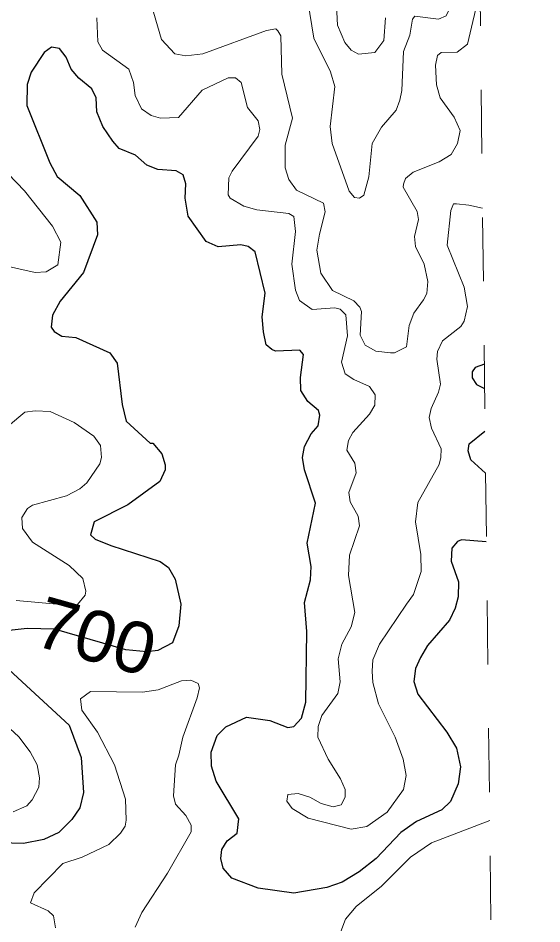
# Model space of a CAD drawing. Extents: x 294.2 to 320.3, y 7482.7 to 7510.7.
# Drawn here: x 319.481 to 320.301, y 7489.853 to 7491.272 of the extents above; entities that cross this region are included whole.
import ezdxf
from ezdxf.enums import TextEntityAlignment as Align

# ---------------------------------------------------------------- set-up
doc = ezdxf.new("R2010")
doc.units = 0
doc.header["$LTSCALE"] = 0.032
doc.linetypes.add('SHORT_DASHED', pattern=[2.7, 1.5, -1.2])
for name, color, linetype, lineweight in [('1', 7, 'Continuous', 25), ('2', 7, 'Continuous', 13), ('22', 7, 'SHORT_DASHED', 13)]:
    doc.layers.add(name, color=color, linetype=linetype, lineweight=lineweight)
doc.layers.add('61', color=7, linetype='Continuous')

msp = doc.modelspace()

# ---------------------------------------------------------------- linework, layer by layer
at = {"layer": '1'}
for points in [[(320.2143, 7490.4519), (320.1758, 7490.4549), (320.1694, 7490.4524), (320.1605, 7490.4421), (320.1592, 7490.4217), (320.1707, 7490.3892), (320.1701, 7490.3656), (320.1656, 7490.3477), (320.1568, 7490.329), (320.1222, 7490.2897), (320.1112, 7490.2708), (320.1033, 7490.2535), (320.1009, 7490.2331), (320.1072, 7490.2134), (320.1524, 7490.1538), (320.1677, 7490.1286), (320.174, 7490.0995), (320.1701, 7490.0728), (320.1583, 7490.0453), (320.1449, 7490.0319), (320.1048, 7490.0138), (320.0807, 7489.9965), (320.0421, 7489.956), (320.0154, 7489.9348), (319.9887, 7489.919), (319.9643, 7489.9104), (319.9128, 7489.9017), (319.857, 7489.9096), (319.8157, 7489.9253), (319.8023, 7489.941), (319.7984, 7489.9559), (319.7999, 7489.9701), (319.8086, 7489.9835), (319.8243, 7489.9953), (319.8267, 7490.0181), (319.791, 7490.077), (319.7839, 7490.1006), (319.7832, 7490.1226), (319.7926, 7490.1485), (319.8062, 7490.1619), (319.8387, 7490.1772), (319.8754, 7490.1722), (319.9032, 7490.1612), (319.9128, 7490.1625), (319.9249, 7490.1759), (319.9319, 7490.2008), (319.9333, 7490.3112), (319.9298, 7490.3568), (319.9392, 7490.3922), (319.94, 7490.4134), (319.9337, 7490.4496), (319.9467, 7490.5125), (319.9294, 7490.5644), (319.9263, 7490.584), (319.9294, 7490.6013), (319.9399, 7490.621), (319.9511, 7490.6334), (319.9537, 7490.6499), (319.9513, 7490.6572), (319.9348, 7490.6714), (319.9237, 7490.6887), (319.9232, 7490.7091), (319.9279, 7490.745), (319.9224, 7490.7521), (319.8841, 7490.7505), (319.8783, 7490.7531), (319.8694, 7490.7601), (319.8655, 7490.7807), (319.8631, 7490.8043), (319.8678, 7490.8412), (319.8525, 7490.9057), (319.8415, 7490.9143), (319.8297, 7490.9167), (319.7943, 7490.9135), (319.7754, 7490.9222), (319.7471, 7490.9615), (319.7424, 7490.9898), (319.7436, 7491.0126), (319.7397, 7491.0267), (319.7287, 7491.033), (319.6996, 7491.0346), (319.6823, 7491.0417), (319.665, 7491.0574), (319.639, 7491.0676), (319.6292, 7491.0794), (319.6135, 7491.1022), (319.6041, 7491.125), (319.6033, 7491.147), (319.5962, 7491.1612), (319.5758, 7491.1777), (319.564, 7491.1919), (319.5561, 7491.2107), (319.5459, 7491.2241), (319.5333, 7491.2264), (319.5219, 7491.2178)], [(319.5219, 7491.2178), (319.5015, 7491.1871), (319.4952, 7491.1682), (319.4944, 7491.1352), (319.5303, 7491.0451), (319.5421, 7491.0238), (319.5775, 7490.994)], [(319.5775, 7490.994), (319.6042, 7490.9523), (319.605, 7490.9326), (319.5832, 7490.8737), (319.5466, 7490.8289), (319.5348, 7490.8069), (319.5328, 7490.788), (319.5376, 7490.7809), (319.5494, 7490.7739), (319.5714, 7490.7715), (319.6248, 7490.7479), (319.6358, 7490.7314), (319.644, 7490.6669), (319.6504, 7490.6407), (319.688, 7490.6063), (319.6919, 7490.6063), (319.7059, 7490.5896), (319.711, 7490.5724), (319.711, 7490.5647), (319.7027, 7490.5462), (319.6529, 7490.5098), (319.5999, 7490.483), (319.5942, 7490.4626), (319.6018, 7490.4562), (319.6262, 7490.446), (319.7032, 7490.4208), (319.7166, 7490.4114), (319.7268, 7490.3933), (319.7357, 7490.354), (319.7325, 7490.3202), (319.7227, 7490.2935), (319.6999, 7490.2817), (319.6826, 7490.2793), (319.6496, 7490.2825), (319.5377, 7490.3151), (319.4952, 7490.3159), (319.4378, 7490.3096)], [(320.2114, 7490.7302), (320.1969, 7490.725), (320.192, 7490.7178), (320.1924, 7490.7084), (320.1988, 7490.6981), (320.2118, 7490.6919)], [(320.2131, 7490.5595), (320.1902, 7490.58), (320.186, 7490.5942), (320.1876, 7490.6052), (320.2123, 7490.6253)], [(319.4669, 7490.2514), (319.5608, 7490.1649), (319.5796, 7490.1138), (319.5832, 7490.0595), (319.5777, 7490.0351), (319.5651, 7490.017), (319.5446, 7489.9966), (319.521, 7489.9856), (319.4892, 7489.9793), (319.4342, 7489.9809)]]:
    msp.add_lwpolyline(points, dxfattribs=at)
at = {"layer": '2'}
for points in [[(320.0947, 7491.2454), (320.0986, 7491.2703), (320.1024, 7491.2747), (320.1395, 7491.2703), (320.1516, 7491.2754), (320.1567, 7491.2862), (320.1736, 7491.3573), (320.2037, 7491.3849)], [(320.0564, 7491.2722), (320.0539, 7491.237), (320.0398, 7491.2179), (320.0143, 7491.2154), (320.0028, 7491.2217), (319.9926, 7491.2339), (319.9811, 7491.2607), (319.976, 7491.3654)], [(319.6932, 7491.2811), (319.7053, 7491.2383), (319.7263, 7491.216), (319.7436, 7491.2128), (319.7704, 7491.216), (319.87, 7491.2524), (319.8847, 7491.2549), (319.8879, 7491.2518), (319.8924, 7491.2441), (319.8942, 7491.1841), (319.9108, 7491.1151), (319.8993, 7491.073), (319.8993, 7491.0372), (319.9051, 7491.0194), (319.9172, 7491.0027), (319.9594, 7490.9823), (319.9619, 7490.9683), (319.953, 7490.9338), (319.9491, 7490.9083), (319.9549, 7490.8725), (319.9734, 7490.8456), (320.0067, 7490.8291), (320.0162, 7490.8195), (320.0188, 7490.8125), (320.0168, 7490.7755), (320.0245, 7490.7595), (320.0411, 7490.7505), (320.0641, 7490.748), (320.0705, 7490.748), (320.0896, 7490.7569), (320.0934, 7490.7908), (320.1009, 7490.8098), (320.1158, 7490.831), (320.1211, 7490.8408), (320.1228, 7490.8597), (320.1171, 7490.8866), (320.1037, 7490.914), (320.1018, 7490.93), (320.1082, 7490.9568), (320.1062, 7490.9689), (320.0839, 7491.0072), (320.0845, 7491.0117), (320.0877, 7491.0206), (320.0999, 7491.0308), (320.1407, 7491.0468), (320.1592, 7491.0583), (320.1695, 7491.0755), (320.1733, 7491.096), (320.1642, 7491.1168), (320.142, 7491.147), (320.1363, 7491.1675), (320.135, 7491.1981), (320.1382, 7491.2134), (320.1439, 7491.2179), (320.1688, 7491.2185), (320.1848, 7491.2313), (320.2045, 7491.3136)], [(319.9319, 7491.3182), (319.944, 7491.2403), (319.9703, 7491.1879), (319.9772, 7491.1649), (319.9696, 7491.1024), (319.9728, 7491.0755), (319.9996, 7491.0008), (320.0079, 7490.9912), (320.0156, 7490.9899), (320.0226, 7490.9944), (320.0303, 7491.0232), (320.0354, 7491.0755)], [(319.8304, 7491.1713), (319.8215, 7491.1783), (319.81, 7491.1783), (319.7691, 7491.1592), (319.7321, 7491.1164), (319.704, 7491.1151), (319.6893, 7491.1196), (319.674, 7491.1298), (319.6644, 7491.1509), (319.6618, 7491.1713), (319.6542, 7491.1917), (319.6133, 7491.2217), (319.6056, 7491.2345), (319.6044, 7491.2722)], [(320.0354, 7491.0755), (320.05, 7491.1011), (320.073, 7491.1279), (320.0788, 7491.1432), (320.082, 7491.1585), (320.0845, 7491.2198), (320.0947, 7491.2454)], [(319.8112, 7491.0219), (319.8163, 7491.0321), (319.8572, 7491.087), (319.8598, 7491.0973), (319.8572, 7491.1113), (319.84, 7491.1317), (319.8304, 7491.1713)], [(319.4652, 7491.0283), (319.4907, 7491.0015), (319.5348, 7490.9459), (319.5476, 7490.921), (319.5431, 7490.8853), (319.5246, 7490.8744), (319.5074, 7490.8737), (319.4563, 7490.8852)], [(320.2085, 7490.9745), (320.187, 7490.9792), (320.1676, 7490.981), (320.1631, 7490.981), (320.1586, 7490.9708), (320.1529, 7490.9165), (320.1797, 7490.8508), (320.1848, 7490.8201), (320.1797, 7490.7972), (320.1745, 7490.7888), (320.1458, 7490.7665), (320.1381, 7490.7499), (320.1369, 7490.7378), (320.1426, 7490.6988), (320.1393, 7490.6862), (320.128, 7490.6607), (320.1248, 7490.6465), (320.1286, 7490.6299), (320.1439, 7490.5973), (320.1432, 7490.5839), (320.1407, 7490.573), (320.1069, 7490.5136), (320.1037, 7490.483), (320.112, 7490.432), (320.1126, 7490.4051), (320.1005, 7490.3694), (320.0896, 7490.3541), (320.0469, 7490.2915), (320.0367, 7490.2672), (320.0354, 7490.2494), (320.0367, 7490.2315), (320.0456, 7490.1983), (320.0717, 7490.1459), (320.0839, 7490.1114), (320.089, 7490.0859), (320.0845, 7490.0642), (320.059, 7490.0284), (320.0271, 7490.0061), (320.0028, 7490.0016), (319.9351, 7490.0189), (319.9102, 7490.0342), (319.9019, 7490.0456), (319.9032, 7490.0559), (319.9198, 7490.0578), (319.9377, 7490.0521), (319.9556, 7490.0418), (319.9747, 7490.0367), (319.9868, 7490.0399), (319.9932, 7490.052), (319.9932, 7490.0642), (319.9862, 7490.0808), (319.9664, 7490.1114), (319.9504, 7490.1459), (319.9511, 7490.1625), (319.9568, 7490.1797), (319.9817, 7490.2142), (319.9856, 7490.2328), (319.9823, 7490.2685), (319.9881, 7490.2915), (320.0028, 7490.3189), (320.0086, 7490.3413), (319.9983, 7490.3988), (320.0002, 7490.4307), (320.0156, 7490.4767), (320.0137, 7490.492), (320.0009, 7490.5143), (319.9989, 7490.529), (320.0104, 7490.5597), (320.0086, 7490.575), (319.9958, 7490.5954), (319.9983, 7490.6107), (320.0054, 7490.6229), (320.0316, 7490.6516), (320.0398, 7490.6656), (320.0405, 7490.6822), (320.0315, 7490.695), (320.0069, 7490.7059), (319.9932, 7490.7148), (319.9875, 7490.7333), (319.9971, 7490.7742), (319.9945, 7490.8073), (319.9852, 7490.8162), (319.9773, 7490.8182), (319.9415, 7490.8157), (319.9217, 7490.8297), (319.9153, 7490.8457), (319.9096, 7490.8866), (319.9153, 7490.9376), (319.9128, 7490.9612), (319.9051, 7490.9657), (319.8547, 7490.9715), (319.8343, 7490.9772), (319.8132, 7490.9899), (319.81, 7490.9951), (319.8112, 7491.0219)], [(319.4397, 7490.612), (319.4914, 7490.6548), (319.5074, 7490.6567), (319.531, 7490.6561), (319.5687, 7490.6388), (319.5993, 7490.6171), (319.6102, 7490.6024), (319.6114, 7490.5839), (319.6089, 7490.5737), (319.5884, 7490.5443), (319.5776, 7490.5347), (319.5565, 7490.5239), (319.5035, 7490.5092), (319.4958, 7490.5041), (319.4869, 7490.49), (319.4876, 7490.4728)], [(319.4876, 7490.4728), (319.5035, 7490.4511), (319.561, 7490.4147), (319.5821, 7490.3943), (319.5872, 7490.3745), (319.5859, 7490.3681), (319.5737, 7490.3534)], [(319.5737, 7490.3534), (319.5648, 7490.3521), (319.478, 7490.3598)], [(319.3675, 7490.2519), (319.4818, 7490.1465), (319.4997, 7490.1229), (319.5106, 7490.1025), (319.5144, 7490.0821), (319.5131, 7490.0674), (319.5029, 7490.0476), (319.4946, 7490.0386), (319.4729, 7490.0291)], [(319.5393, 7489.8471), (319.5361, 7489.8662), (319.5278, 7489.8739), (319.5003, 7489.8867), (319.5061, 7489.902), (319.5508, 7489.9479), (319.5814, 7489.9582), (319.6229, 7489.978), (319.6414, 7489.9958), (319.6485, 7490.0067), (319.6503, 7490.0157), (319.6491, 7490.0489), (319.6319, 7490.1025), (319.605, 7490.1536), (319.5808, 7490.188), (319.5788, 7490.2059), (319.5942, 7490.2174), (319.6756, 7490.2162), (319.7003, 7490.2201), (319.737, 7490.2343), (319.7514, 7490.2349), (319.7629, 7490.2299), (319.7652, 7490.2232), (319.7612, 7490.2076), (319.7391, 7490.1459), (319.7327, 7490.1178), (319.7276, 7490.1025), (319.7244, 7490.054), (319.7276, 7490.0412), (319.7436, 7490.0233), (319.7519, 7490.008), (319.7519, 7489.9978), (319.7149, 7489.9327), (319.6746, 7489.8714), (319.6644, 7489.8484)], [(320.2198, 7490.0156), (320.1286, 7489.9805), (320.0954, 7489.9582), (320.0501, 7489.9128), (320.0105, 7489.8809), (319.9938, 7489.8611), (319.9836, 7489.8331), (319.9798, 7489.8049), (320.0086, 7489.699), (320.0022, 7489.653), (320.006, 7489.6185), (320.0526, 7489.5228), (320.0571, 7489.4998), (320.0584, 7489.4653), (320.0634, 7489.4487), (320.0781, 7489.4263), (320.1107, 7489.4059), (320.1733, 7489.4033), (320.1969, 7489.3957), (320.2104, 7489.3836), (320.2196, 7489.3742), (320.2274, 7489.3672)]]:
    msp.add_lwpolyline(points, dxfattribs=at)
at = {"layer": '22'}
msp.add_line((320.3015, 7483.0604), (319.9762, 7510.7437), dxfattribs=at)

# ---------------------------------------------------------------- texts
at = {"layer": '61', "width": 1.05}
msp.add_text('700', height=0.08, rotation=344.32, dxfattribs=at).set_placement((319.5922, 7490.2654), align=Align.CENTER)

doc.saveas('drawing.dxf')
